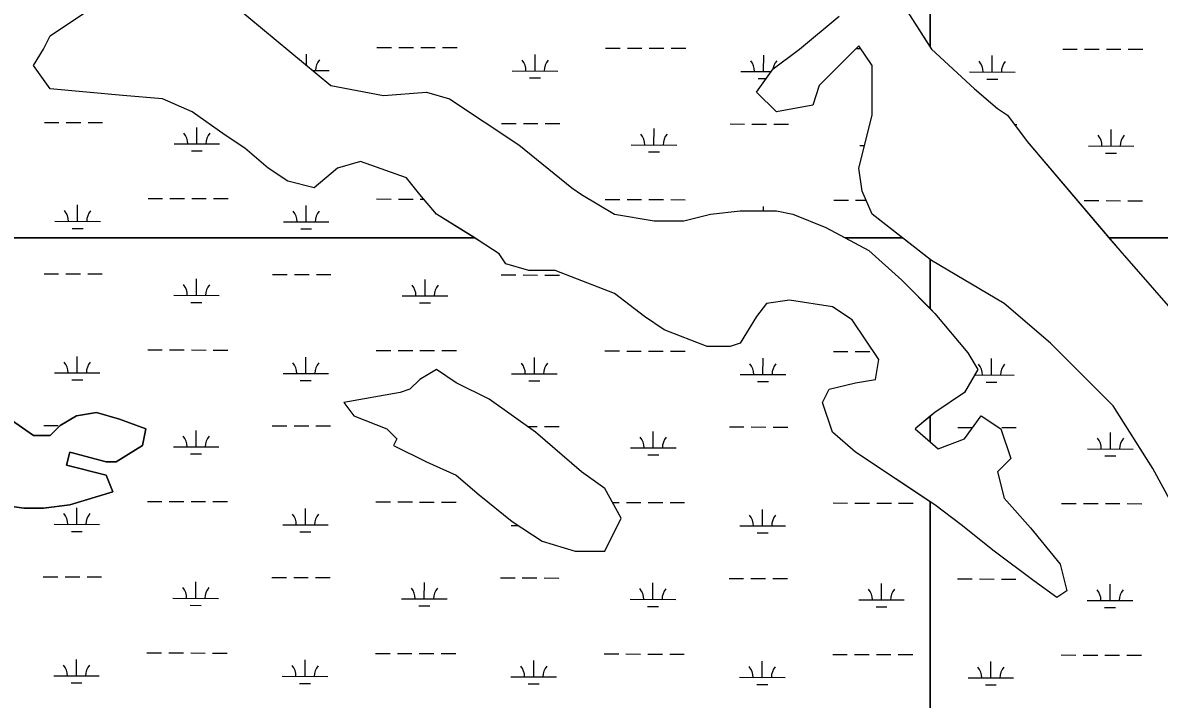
# Model space of a CAD drawing. Extents: x 3177385 to 3215275, y 903885 to 929304.
# Drawn here: x 3192398 to 3194893, y 923474 to 924960 of the extents above; entities that cross this region are included whole.
import ezdxf

# ---------------------------------------------------------------- set-up
doc = ezdxf.new("R2010")
doc.units = 0
doc.layers.add('V-SITE-VEGE', color=7, linetype='Continuous')
doc.layers.add('V-WETL-SWMP', color=7, linetype='Continuous')

msp = doc.modelspace()

# ---------------------------------------------------------------- linework, layer by layer
at = {"layer": 'V-SITE-VEGE'}
for p, q in [((3192458, 924930.7), (3192566.7, 925003.3)), ((3194328.1, 925003.3), (3194393.4, 924901.7)), ((3192863.9, 924996), (3193074.1, 924821.9)), ((3194103.4, 924901.7), (3194190.4, 924974.2)), ((3192443.5, 924901.7), (3192458, 924930.7)), ((3192421.7, 924865.5), (3192443.5, 924901.7)), ((3194045.4, 924858.2), (3194103.4, 924901.7)), ((3194233.9, 924909), (3194146.9, 924821.9)), ((3194262.9, 924865.5), (3194233.9, 924909)), ((3194393.4, 924901.7), (3194487.6, 924814.7)), ((3192458, 924814.7), (3192421.7, 924865.5)), ((3194009.2, 924807.4), (3194045.4, 924858.2)), ((3194262.9, 924756.7), (3194262.9, 924865.5)), ((3192617.4, 924800.2), (3192458, 924814.7)), ((3192704.4, 924792.9), (3192617.4, 924800.2)), ((3193074.1, 924821.9), (3193190.1, 924800.2)), ((3193190.1, 924800.2), (3193284.3, 924807.4)), ((3193284.3, 924807.4), (3193335.1, 924792.9)), ((3194052.7, 924763.9), (3194009.2, 924807.4)), ((3194146.9, 924821.9), (3194132.4, 924778.4)), ((3194487.6, 924814.7), (3194538.4, 924771.2)), ((3192769.7, 924763.9), (3192704.4, 924792.9)), ((3193335.1, 924792.9), (3193487.3, 924691.4)), ((3194132.4, 924778.4), (3194052.7, 924763.9)), ((3192842.2, 924713.1), (3192769.7, 924763.9)), ((3194233.9, 924640.6), (3194262.9, 924756.7)), ((3194538.4, 924771.2), (3194560.1, 924756.7)), ((3194560.1, 924756.7), (3194603.6, 924698.6)), ((3192885.6, 924684.1), (3192842.2, 924713.1)), ((3194603.6, 924698.6), (3194782.9, 924487.2)), ((3192936.4, 924640.6), (3192885.6, 924684.1)), ((3193487.3, 924691.4), (3193603.3, 924597.1)), ((3193139.4, 924655.1), (3193088.6, 924640.6)), ((3193240.8, 924618.9), (3193139.4, 924655.1)), ((3192979.9, 924611.6), (3192936.4, 924640.6)), ((3193088.6, 924640.6), (3193037.9, 924597.1)), ((3194241.2, 924589.8), (3194233.9, 924640.6)), ((3193037.9, 924597.1), (3192979.9, 924611.6)), ((3193269.8, 924582.6), (3193240.8, 924618.9)), ((3193306.1, 924539.1), (3193269.8, 924582.6)), ((3193603.3, 924597.1), (3193625, 924582.6)), ((3193625, 924582.6), (3193697.5, 924539.1)), ((3194262.9, 924539.1), (3194241.2, 924589.8)), ((3193390.3, 924487.2), (3193306.1, 924539.1)), ((3193697.5, 924539.1), (3193784.5, 924524.6)), ((3193784.5, 924524.6), (3193849.7, 924524.6)), ((3193849.7, 924524.6), (3193907.7, 924539.1)), ((3193907.7, 924539.1), (3193973, 924546.3)), ((3193973, 924546.3), (3194052.7, 924546.3)), ((3194052.7, 924546.3), (3194088.9, 924539.1)), ((3194088.9, 924539.1), (3194161.4, 924510.1)), ((3194329.5, 924487.2), (3194262.9, 924539.1)), ((3194161.4, 924510.1), (3194203.8, 924487.2)), ((3191942.2, 924487.2), (3193390.3, 924487.2)), ((3194203.8, 924487.2), (3194329.5, 924487.2)), ((3194782.9, 924487.2), (3199500.1, 924487.2))]:
    msp.add_line(p, q, dxfattribs=at)
for points in [[(3194168.7, 924154.7), (3194226.7, 924169.2), (3194270.2, 924176.4), (3194277.4, 924220), (3194219.4, 924307), (3194175.9, 924336), (3194081.7, 924350.5), (3194030.9, 924343.2), (3194009.2, 924314.2), (3193973, 924256.2), (3193951.2, 924249), (3193900.5, 924249), (3193806.2, 924285.2), (3193762.7, 924314.2), (3193697.5, 924365), (3193567, 924415.8), (3193509, 924415.8), (3193458.3, 924430.3), (3193443.8, 924452), (3193400.3, 924481.1), (3193390.3, 924487.2), (3191942.2, 924487.2)], [(3195053, 923661.5), (3194879, 923980.6), (3194792.1, 924118.4), (3194654.3, 924256.2), (3194552.9, 924343.2), (3194393.4, 924437.5), (3194329.5, 924487.2), (3194203.8, 924487.2), (3194255.7, 924459.3), (3194328.1, 924394), (3194400.6, 924321.5), (3194473.1, 924234.5), (3194494.9, 924198.2), (3194465.9, 924147.4), (3194400.6, 924103.9), (3194357.1, 924067.6), (3194407.9, 924024.1), (3194465.9, 924045.9), (3194502.1, 924096.7), (3194545.6, 924067.6), (3194567.3, 924002.4), (3194538.4, 923973.4), (3194552.9, 923915.3), (3194610.8, 923850.1), (3194676.1, 923770.3), (3194690.6, 923712.3), (3194668.8, 923697.7), (3194618.1, 923734), (3194531.1, 923799.3), (3194458.6, 923857.3), (3194400.6, 923900.8), (3194226.7, 924016.9), (3194175.9, 924060.4), (3194154.2, 924125.7), (3194168.7, 924154.7)], [(3199500.1, 924487.2), (3194782.9, 924487.2), (3194806.6, 924459.3), (3194958.8, 924285.2)], [(3192349.2, 924103.9), (3192421.7, 924053.1), (3192458, 924053.1), (3192479.7, 924074.9), (3192516, 924096.6), (3192559.5, 924103.9), (3192610.2, 924089.4), (3192668.2, 924067.6), (3192660.9, 924031.4), (3192602.9, 923995.1), (3192581.2, 923995.1), (3192501.5, 924016.9), (3192494.2, 923987.9), (3192581.2, 923966.1), (3192595.7, 923929.8), (3192501.5, 923900.8), (3192443.5, 923893.6), (3192400, 923893.6), (3192349.2, 923900.8)]]:
    msp.add_lwpolyline(points, dxfattribs=at)
msp.add_lwpolyline([(3193422.1, 924132.9), (3193349.6, 924169.2), (3193306.1, 924198.2), (3193269.8, 924176.4), (3193248.1, 924154.7), (3193226.3, 924147.4), (3193103.1, 924125.7), (3193124.9, 924096.6), (3193197.3, 924067.6), (3193219.1, 924045.9), (3193211.8, 924031.4), (3193284.3, 923995.1), (3193349.6, 923966.1), (3193400.3, 923922.6), (3193472.8, 923864.6), (3193538, 923821), (3193610.5, 923799.3), (3193675.8, 923799.3), (3193712, 923871.8), (3193675.8, 923937.1), (3193625, 923973.4), (3193523.5, 924060.4)], close=True, dxfattribs=at)
at = {"layer": 'V-WETL-SWMP'}
for p, q in [((3193175.6, 924905.4), (3193207.6, 924905.3)), ((3193223.6, 924905.2), (3193255.6, 924905.2)), ((3193271.6, 924905.1), (3193303.6, 924905.1)), ((3193319.6, 924905), (3193351.6, 924905)), ((3193677.5, 924904.2), (3193709.5, 924904.1)), ((3193725.5, 924904.1), (3193757.5, 924904)), ((3193773.5, 924904), (3193805.5, 924903.9)), ((3193821.5, 924903.9), (3193853.5, 924903.8)), ((3194227.9, 924902.9), (3194238, 924902.9)), ((3194681.3, 924901.9), (3194713.3, 924901.8)), ((3194729.3, 924901.7), (3194761.3, 924901.7)), ((3194777.3, 924901.6), (3194809.3, 924901.6)), ((3194825.3, 924901.5), (3194857.3, 924901.4)), ((3193020.9, 924866), (3193021, 924891)), ((3193522.8, 924853.8), (3193522.9, 924889.8)), ((3194024.7, 924852.6), (3194024.8, 924888.6)), ((3194526.6, 924851.5), (3194526.7, 924887.5)), ((3193034.2, 924854.9), (3193070.9, 924854.9)), ((3193472.8, 924853.9), (3193572.8, 924853.7)), ((3193974.7, 924852.8), (3194041.4, 924852.6)), ((3194476.6, 924851.6), (3194576.6, 924851.4)), ((3193510.8, 924838.4), (3193534.8, 924838.4)), ((3194012.7, 924837.2), (3194030.5, 924837.2)), ((3194514.6, 924836.1), (3194538.6, 924836)), ((3192445.3, 924740.9), (3192477.3, 924740.8)), ((3192493.3, 924740.8), (3192525.3, 924740.7)), ((3192541.3, 924740.7), (3192573.3, 924740.6)), ((3192780.1, 924693.7), (3192780.1, 924729.7)), ((3193449.1, 924738.6), (3193481.1, 924738.5)), ((3193497.1, 924738.4), (3193529.1, 924738.4)), ((3193545.1, 924738.3), (3193577.1, 924738.3)), ((3193783.9, 924691.3), (3193784, 924727.3)), ((3193951, 924737.4), (3193983, 924737.3)), ((3193999, 924737.3), (3194031, 924737.2)), ((3194047, 924737.2), (3194079, 924737.1)), ((3194575.6, 924735.9), (3194580.9, 924735.9)), ((3194787.7, 924689), (3194787.8, 924725)), ((3192730.1, 924693.8), (3192830.1, 924693.6)), ((3192768, 924678.3), (3192792, 924678.2)), ((3193733.9, 924691.5), (3193833.9, 924691.2)), ((3193771.8, 924675.9), (3193795.8, 924675.9)), ((3194235.8, 924690.3), (3194246.3, 924690.3)), ((3194737.7, 924689.1), (3194837.7, 924688.9)), ((3194775.6, 924673.6), (3194799.6, 924673.5)), ((3192672.9, 924573.9), (3192704.9, 924573.8)), ((3192720.9, 924573.7), (3192752.9, 924573.7)), ((3192768.9, 924573.6), (3192800.9, 924573.6)), ((3192816.9, 924573.5), (3192848.9, 924573.4)), ((3193174.8, 924572.7), (3193206.8, 924572.6)), ((3193222.8, 924572.6), (3193254.8, 924572.5)), ((3192518.2, 924523.5), (3192518.3, 924559.5)), ((3193020.1, 924522.3), (3193020.2, 924558.3)), ((3193270.8, 924572.5), (3193278.3, 924572.4)), ((3193676.7, 924571.5), (3193708.7, 924571.4)), ((3193724.7, 924571.4), (3193756.7, 924571.3)), ((3193772.7, 924571.3), (3193804.7, 924571.2)), ((3193820.7, 924571.2), (3193852.7, 924571.1)), ((3194024, 924546.3), (3194024, 924556)), ((3194178.7, 924570.4), (3194210.7, 924570.3)), ((3194226.7, 924570.2), (3194249.6, 924570.2)), ((3194728.6, 924569.1), (3194760.6, 924569)), ((3194776.6, 924569), (3194808.6, 924568.9)), ((3194824.6, 924568.8), (3194856.6, 924568.8)), ((3192468.2, 924523.6), (3192568.2, 924523.4)), ((3192506.2, 924508.1), (3192530.2, 924508)), ((3192970.1, 924522.4), (3193070.1, 924522.2)), ((3193008.1, 924506.9), (3193032.1, 924506.8)), ((3192444.5, 924408.2), (3192476.5, 924408.1)), ((3192492.5, 924408.1), (3192524.5, 924408)), ((3192540.5, 924408), (3192572.5, 924407.9)), ((3192946.5, 924407), (3192978.5, 924407)), ((3192994.5, 924406.9), (3193026.5, 924406.9)), ((3193042.5, 924406.8), (3193074.5, 924406.7)), ((3193448.4, 924405.9), (3193480.4, 924405.8)), ((3193496.4, 924405.8), (3193528.4, 924405.7)), ((3193544.4, 924405.7), (3193576.4, 924405.6)), ((3192779.3, 924361), (3192779.4, 924397)), ((3193281.2, 924359.8), (3193281.3, 924395.8)), ((3192729.3, 924361.1), (3192829.3, 924360.9)), ((3193231.2, 924360), (3193331.2, 924359.7)), ((3192767.2, 924345.6), (3192791.2, 924345.5)), ((3193269.2, 924344.4), (3193293.2, 924344.4)), ((3192517.4, 924190.8), (3192517.5, 924226.8)), ((3192672.2, 924241.2), (3192704.2, 924241.1)), ((3192720.2, 924241.1), (3192752.2, 924241)), ((3192768.2, 924241), (3192800.2, 924240.9)), ((3192816.2, 924240.8), (3192848.2, 924240.8)), ((3193019.4, 924189.6), (3193019.4, 924225.6)), ((3193174.1, 924240), (3193206.1, 924239.9)), ((3193222.1, 924239.9), (3193254.1, 924239.8)), ((3193270.1, 924239.8), (3193302.1, 924239.7)), ((3193318.1, 924239.7), (3193350.1, 924239.6)), ((3193521.3, 924188.5), (3193521.3, 924224.5)), ((3193676, 924238.8), (3193708, 924238.8)), ((3193724, 924238.7), (3193756, 924238.7)), ((3193772, 924238.6), (3193804, 924238.5)), ((3193820, 924238.5), (3193852, 924238.4)), ((3194023.2, 924187.3), (3194023.3, 924223.3)), ((3194177.9, 924237.7), (3194209.9, 924237.6)), ((3194225.9, 924237.6), (3194257.9, 924237.5)), ((3194525.1, 924186.1), (3194525.2, 924222.1)), ((3192467.4, 924190.9), (3192567.4, 924190.7)), ((3192505.4, 924175.4), (3192529.4, 924175.3)), ((3192969.4, 924189.7), (3193069.4, 924189.5)), ((3193007.3, 924174.2), (3193031.3, 924174.2)), ((3193471.3, 924188.6), (3193571.3, 924188.3)), ((3193973.2, 924187.4), (3194073.2, 924187.2)), ((3194488, 924186.2), (3194575.1, 924186)), ((3193509.2, 924173.1), (3193533.2, 924173)), ((3194011.1, 924171.9), (3194035.1, 924171.8)), ((3194513, 924170.7), (3194537, 924170.7)), ((3192443.8, 924075.5), (3192475.8, 924075.5)), ((3192945.7, 924074.4), (3192977.7, 924074.3)), ((3192993.7, 924074.3), (3193025.7, 924074.2)), ((3193041.7, 924074.1), (3193073.7, 924074.1)), ((3192778.5, 924028.3), (3192778.6, 924064.3)), ((3193505.8, 924073.1), (3193527.6, 924073)), ((3193543.6, 924073), (3193575.6, 924072.9)), ((3193782.3, 924026), (3193782.4, 924062)), ((3193949.5, 924072), (3193981.5, 924072)), ((3193997.5, 924071.9), (3194029.5, 924071.8)), ((3194045.5, 924071.8), (3194077.5, 924071.7)), ((3194451.4, 924070.9), (3194483.4, 924070.8)), ((3194547.4, 924070.6), (3194579.4, 924070.6)), ((3194786.1, 924023.7), (3194786.2, 924059.7)), ((3192728.5, 924028.4), (3192828.5, 924028.2)), ((3193732.3, 924026.1), (3193832.3, 924025.9)), ((3194736.1, 924023.8), (3194836.1, 924023.5)), ((3192766.5, 924012.9), (3192790.5, 924012.9)), ((3193770.3, 924010.6), (3193794.3, 924010.5)), ((3194774.1, 924008.3), (3194798.1, 924008.2)), ((3192671.4, 923908.5), (3192703.4, 923908.4)), ((3192719.4, 923908.4), (3192751.4, 923908.3)), ((3192767.4, 923908.3), (3192799.4, 923908.2)), ((3192815.4, 923908.2), (3192847.4, 923908.1)), ((3193173.3, 923907.3), (3193205.3, 923907.3)), ((3193221.3, 923907.2), (3193253.3, 923907.2)), ((3193269.3, 923907.1), (3193301.3, 923907)), ((3193317.3, 923907), (3193349.3, 923906.9)), ((3193692.9, 923906.1), (3193707.2, 923906.1)), ((3193723.2, 923906.1), (3193755.2, 923906)), ((3193771.2, 923905.9), (3193803.2, 923905.9)), ((3193819.2, 923905.8), (3193851.2, 923905.8)), ((3194177.1, 923905), (3194209.1, 923904.9)), ((3194225.1, 923904.9), (3194257.1, 923904.8)), ((3194273.1, 923904.8), (3194305.1, 923904.7)), ((3194321.1, 923904.7), (3194353.1, 923904.6)), ((3194679, 923903.8), (3194711, 923903.8)), ((3194727, 923903.7), (3194759, 923903.6)), ((3194775, 923903.6), (3194807, 923903.5)), ((3194823, 923903.5), (3194855, 923903.4)), ((3192516.7, 923858.1), (3192516.8, 923894.1)), ((3193018.6, 923857), (3193018.7, 923893)), ((3194022.4, 923854.6), (3194022.5, 923890.6)), ((3192466.7, 923858.2), (3192566.7, 923858)), ((3192968.6, 923857.1), (3193068.6, 923856.8)), ((3193470.5, 923855.9), (3193485.8, 923855.9)), ((3193972.4, 923854.7), (3194072.4, 923854.5)), ((3192504.6, 923842.7), (3192528.6, 923842.7)), ((3193006.5, 923841.6), (3193030.5, 923841.5)), ((3193508.5, 923840.4), (3193509, 923840.4)), ((3194010.4, 923839.2), (3194034.4, 923839.2)), ((3192443, 923742.9), (3192475, 923742.8)), ((3192491, 923742.8), (3192523, 923742.7)), ((3192539, 923742.6), (3192571, 923742.6)), ((3192777.7, 923695.7), (3192777.8, 923731.7)), ((3192944.9, 923741.7), (3192976.9, 923741.6)), ((3192992.9, 923741.6), (3193024.9, 923741.5)), ((3193040.9, 923741.5), (3193072.9, 923741.4)), ((3193279.6, 923694.5), (3193279.7, 923730.5)), ((3193446.8, 923740.5), (3193478.8, 923740.5)), ((3193494.8, 923740.4), (3193526.8, 923740.3)), ((3193542.8, 923740.3), (3193574.8, 923740.2)), ((3193781.5, 923693.3), (3193781.6, 923729.3)), ((3193948.7, 923739.4), (3193980.7, 923739.3)), ((3193996.7, 923739.2), (3194028.7, 923739.2)), ((3194044.7, 923739.1), (3194076.7, 923739.1)), ((3194283.5, 923692.2), (3194283.5, 923728.2)), ((3194450.6, 923738.2), (3194482.6, 923738.1)), ((3194498.6, 923738.1), (3194530.6, 923738)), ((3194546.6, 923738), (3194578.6, 923737.9)), ((3194785.4, 923691), (3194785.4, 923727)), ((3192727.7, 923695.8), (3192827.7, 923695.5)), ((3192765.7, 923680.3), (3192789.7, 923680.2)), ((3193229.6, 923694.6), (3193329.6, 923694.4)), ((3193267.6, 923679.1), (3193291.6, 923679)), ((3193731.5, 923693.4), (3193831.5, 923693.2)), ((3193769.5, 923677.9), (3193793.5, 923677.9)), ((3194233.5, 923692.3), (3194333.5, 923692)), ((3194271.4, 923676.7), (3194295.4, 923676.7)), ((3194735.4, 923691.1), (3194835.4, 923690.9)), ((3194773.3, 923675.6), (3194797.3, 923675.5)), ((3192670.6, 923575.8), (3192702.6, 923575.8)), ((3192718.6, 923575.7), (3192750.6, 923575.6)), ((3192766.6, 923575.6), (3192798.6, 923575.5)), ((3192814.6, 923575.5), (3192846.6, 923575.4)), ((3193172.5, 923574.7), (3193204.5, 923574.6)), ((3193220.5, 923574.6), (3193252.5, 923574.5)), ((3193268.5, 923574.4), (3193300.5, 923574.4)), ((3193316.5, 923574.3), (3193348.5, 923574.3)), ((3192515.9, 923525.5), (3192516, 923561.5)), ((3193017.8, 923524.3), (3193017.9, 923560.3)), ((3193519.7, 923523.1), (3193519.8, 923559.1)), ((3193674.4, 923573.5), (3193706.4, 923573.4)), ((3193722.4, 923573.4), (3193754.4, 923573.3)), ((3193770.4, 923573.3), (3193802.4, 923573.2)), ((3193818.4, 923573.2), (3193850.4, 923573.1)), ((3194021.6, 923521.9), (3194021.7, 923557.9)), ((3194176.3, 923572.3), (3194208.3, 923572.3)), ((3194224.3, 923572.2), (3194256.3, 923572.1)), ((3194272.3, 923572.1), (3194304.3, 923572)), ((3194320.3, 923572), (3194352.3, 923571.9)), ((3194523.5, 923520.8), (3194523.6, 923556.8)), ((3194678.2, 923571.2), (3194710.2, 923571.1)), ((3194726.2, 923571), (3194758.2, 923571)), ((3194774.2, 923570.9), (3194806.2, 923570.9)), ((3194822.2, 923570.8), (3194854.2, 923570.8)), ((3192465.9, 923525.6), (3192565.9, 923525.3)), ((3192967.8, 923524.4), (3193067.8, 923524.2)), ((3192503.9, 923510), (3192527.9, 923510)), ((3193005.8, 923508.9), (3193029.8, 923508.8)), ((3193469.7, 923523.2), (3193569.7, 923523)), ((3193507.7, 923507.7), (3193531.7, 923507.7)), ((3193971.6, 923522.1), (3194071.6, 923521.8)), ((3194009.6, 923506.5), (3194033.6, 923506.5)), ((3194473.5, 923520.9), (3194573.5, 923520.7)), ((3194511.5, 923505.4), (3194535.5, 923505.3))]:
    msp.add_line(p, q, dxfattribs=at)
for points in [[(3194328.1, 925003.3), (3194390.4, 924906.4), (3194390.4, 925112.9)], [(3194390.4, 925112.9), (3194390.4, 924906.4), (3194393.4, 924901.7), (3194487.6, 924814.7), (3194538.4, 924771.2), (3194560.1, 924756.7), (3194603.6, 924698.6), (3194806.6, 924459.3), (3194958.8, 924285.2)], [(3194226.7, 924016.9), (3194175.9, 924060.4), (3194154.2, 924125.7), (3194168.7, 924154.7), (3194226.7, 924169.2), (3194270.2, 924176.4), (3194277.4, 924220), (3194219.4, 924307), (3194175.9, 924336), (3194081.7, 924350.5), (3194030.9, 924343.2), (3194009.2, 924314.2), (3193973, 924256.2), (3193951.2, 924249), (3193900.5, 924249), (3193806.2, 924285.2), (3193762.7, 924314.2), (3193697.5, 924365), (3193567, 924415.8), (3193509, 924415.8), (3193458.3, 924430.3), (3193443.8, 924452), (3193400.3, 924481.1), (3193306.1, 924539.1), (3193269.8, 924582.6), (3193240.8, 924618.9), (3193139.4, 924655.1), (3193088.6, 924640.6), (3193037.9, 924597.1), (3192979.9, 924611.6), (3192936.4, 924640.6), (3192885.6, 924684.1), (3192842.2, 924713.1), (3192769.7, 924763.9), (3192704.4, 924792.9), (3192617.4, 924800.2), (3192458, 924814.7), (3192421.7, 924865.5), (3192443.5, 924901.7), (3192458, 924930.7), (3192566.7, 925003.3)], [(3192863.9, 924996), (3193074.1, 924821.9), (3193190.1, 924800.2), (3193284.3, 924807.4), (3193335.1, 924792.9), (3193487.3, 924691.4), (3193603.3, 924597.1), (3193625, 924582.6), (3193697.5, 924539.1), (3193784.5, 924524.6), (3193849.7, 924524.6), (3193907.7, 924539.1), (3193973, 924546.3), (3194052.7, 924546.3), (3194088.9, 924539.1), (3194161.4, 924510.1), (3194255.7, 924459.3), (3194328.1, 924394), (3194390.4, 924331.8), (3194390.4, 924439.9), (3194262.9, 924539.1), (3194241.2, 924589.8), (3194233.9, 924640.6), (3194262.9, 924756.7), (3194262.9, 924865.5), (3194233.9, 924909), (3194146.9, 924821.9), (3194132.4, 924778.4), (3194052.7, 924763.9), (3194009.2, 924807.4), (3194045.4, 924858.2), (3194103.4, 924901.7), (3194190.4, 924974.2)], [(3195053, 923661.5), (3194879, 923980.6), (3194792.1, 924118.4), (3194654.3, 924256.2), (3194552.9, 924343.2), (3194393.4, 924437.5), (3194390.4, 924439.9), (3194390.4, 924331.8), (3194400.6, 924321.5), (3194473.1, 924234.5), (3194494.9, 924198.2), (3194465.9, 924147.4), (3194400.6, 924103.9), (3194390.4, 924095.4), (3194390.4, 924039.1), (3194407.9, 924024.1), (3194465.9, 924045.9), (3194502.1, 924096.7), (3194545.6, 924067.6), (3194567.4, 924002.4), (3194538.4, 923973.4), (3194552.9, 923915.3), (3194610.8, 923850.1), (3194676.1, 923770.3), (3194690.6, 923712.3), (3194668.8, 923697.7), (3194618.1, 923734), (3194531.1, 923799.3), (3194458.6, 923857.3), (3194400.6, 923900.8), (3194390.4, 923907.7), (3194390.4, 922491)], [(3192602.9, 923995.1), (3192660.9, 924031.4), (3192668.2, 924067.6), (3192610.2, 924089.4), (3192559.5, 924103.9), (3192516, 924096.6), (3192479.7, 924074.9), (3192458, 924053.1), (3192421.7, 924053.1), (3192349.2, 924103.9)], [(3192349.2, 923900.8), (3192400, 923893.6), (3192443.5, 923893.6), (3192501.5, 923900.8), (3192595.7, 923929.8), (3192581.2, 923966.1), (3192494.2, 923987.9), (3192501.5, 924016.9), (3192581.2, 923995.1), (3192602.9, 923995.1)], [(3194390.4, 922491), (3194390.4, 923907.7), (3194226.7, 924016.9)]]:
    msp.add_lwpolyline(points, dxfattribs=at)
for points in [[(3193422.1, 924132.9), (3193349.6, 924169.2), (3193306.1, 924198.2), (3193269.8, 924176.4), (3193248.1, 924154.7), (3193226.3, 924147.4), (3193103.1, 924125.7), (3193124.9, 924096.6), (3193197.3, 924067.6), (3193219.1, 924045.9), (3193211.8, 924031.4), (3193284.3, 923995.1), (3193349.6, 923966.1), (3193400.3, 923922.6), (3193472.8, 923864.6), (3193538, 923821), (3193610.5, 923799.3), (3193675.8, 923799.3), (3193712, 923871.8), (3193675.8, 923937.1), (3193625, 923973.3), (3193523.5, 924060.4)], [(3194390.4, 924039.1), (3194390.4, 924095.4), (3194357.1, 924067.6)]]:
    msp.add_lwpolyline(points, close=True, dxfattribs=at)
for centre, start, end in [((3193076.1, 924855.3), 139.0948, 180.6385), ((3193467.6, 924854.4), 359.0948, 40.6385), ((3193578.1, 924854.2), 139.0948, 180.6385), ((3193969.5, 924853.2), 359.0948, 40.6385), ((3194080, 924853), 139.0948, 172.4752), ((3194471.4, 924852.1), 359.0948, 40.6385), ((3194581.9, 924851.8), 139.0948, 180.6385), ((3192724.8, 924694.3), 359.0948, 40.6385), ((3192835.3, 924694), 139.0948, 180.6385), ((3193728.6, 924691.9), 359.0948, 40.6385), ((3193839.1, 924691.7), 139.0948, 180.6385), ((3194732.4, 924689.6), 359.0948, 40.6385), ((3194842.9, 924689.4), 139.0948, 180.6385), ((3192463, 924524.1), 359.0948, 40.6385), ((3192573.5, 924523.8), 139.0948, 180.6385), ((3192964.9, 924522.9), 359.0948, 40.6385), ((3193075.4, 924522.7), 139.0948, 180.6385), ((3192724, 924361.6), 359.0948, 40.6385), ((3192834.5, 924361.3), 139.0948, 180.6385), ((3193225.9, 924360.4), 359.0948, 40.6385), ((3193336.4, 924360.2), 139.0948, 180.6385), ((3192462.2, 924191.4), 359.0948, 40.6385), ((3192572.7, 924191.1), 139.0948, 180.6385), ((3192964.1, 924190.2), 359.0948, 40.6385), ((3193074.6, 924190), 139.0948, 180.6385), ((3193466, 924189.1), 359.0948, 40.6385), ((3193576.5, 924188.8), 139.0948, 180.6385), ((3193967.9, 924187.9), 359.0948, 40.6385), ((3194078.4, 924187.6), 139.0948, 180.6385), ((3194469.8, 924186.7), 359.0948, 40.6385), ((3194580.3, 924186.5), 139.0948, 180.6385), ((3192723.3, 924028.9), 359.0948, 40.6385), ((3192833.8, 924028.7), 139.0948, 180.6385), ((3193727.1, 924026.6), 359.0948, 40.6385), ((3193837.6, 924026.3), 139.0948, 180.6385), ((3194730.9, 924024.3), 359.0948, 40.6385), ((3194841.4, 924024), 139.0948, 180.6385), ((3192461.4, 923858.7), 359.0948, 40.6385), ((3192571.9, 923858.5), 139.0948, 180.6385), ((3192963.3, 923857.6), 359.0948, 40.6385), ((3193073.8, 923857.3), 139.0948, 180.6385), ((3193967.2, 923855.2), 359.0948, 40.6385), ((3194077.6, 923855), 139.0948, 180.6385), ((3192722.5, 923696.3), 359.0948, 40.6385), ((3192833, 923696), 139.0948, 180.6385), ((3193224.4, 923695.1), 359.0948, 40.6385), ((3193334.9, 923694.8), 139.0948, 180.6385), ((3193726.3, 923693.9), 359.0948, 40.6385), ((3193836.8, 923693.7), 139.0948, 180.6385), ((3194228.2, 923692.8), 359.0948, 40.6385), ((3194338.7, 923692.5), 139.0948, 180.6385), ((3194730.1, 923691.6), 359.0948, 40.6385), ((3194840.6, 923691.3), 139.0948, 180.6385), ((3192460.7, 923526.1), 359.0948, 40.6385), ((3192571.1, 923525.8), 139.0948, 180.6385), ((3192962.6, 923524.9), 359.0948, 40.6385), ((3193073.1, 923524.6), 139.0948, 180.6385), ((3193464.5, 923523.7), 359.0948, 40.6385), ((3193575, 923523.5), 139.0948, 180.6385), ((3193966.4, 923522.6), 359.0948, 40.6385), ((3194076.9, 923522.3), 139.0948, 180.6385), ((3194468.3, 923521.4), 359.0948, 40.6385), ((3194578.8, 923521.1), 139.0948, 180.6385)]:
    msp.add_arc(centre, 35.2, start, end, dxfattribs=at)

doc.saveas('drawing.dxf')
